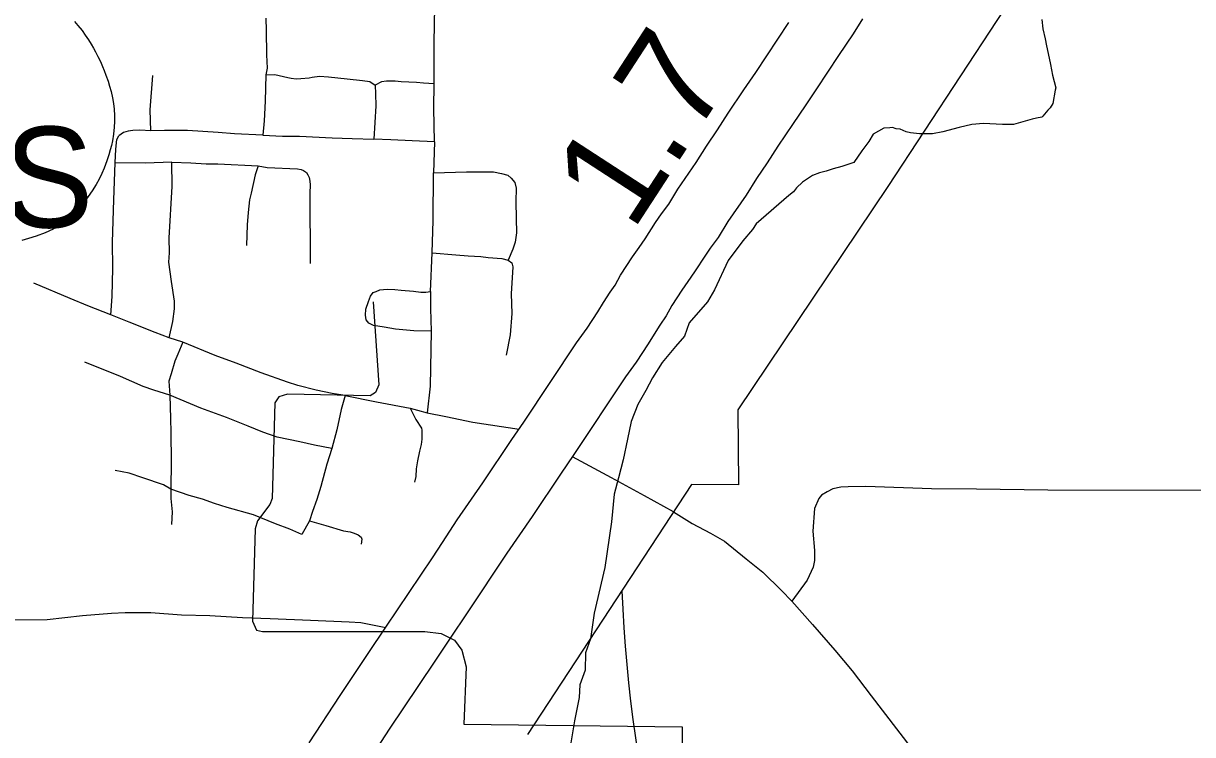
# Model space of a CAD drawing. Extents: x 61396 to 64680, y 55472 to 57605.
# Drawn here: x 62889.2 to 63042.5, y 55839.3 to 55932.5 of the extents above; entities that cross this region are included whole.
import ezdxf

# ---------------------------------------------------------------- set-up
doc = ezdxf.new("R2010")
doc.units = 0
for name, color, linetype in [('15', 7, 'Continuous'), ('22', 7, 'Continuous'), ('31', 7, 'Continuous'), ('33', 7, 'Continuous'), ('34', 7, 'Continuous'), ('35', 7, 'Continuous'), ('48', 7, 'Continuous'), ('6', 7, 'Continuous'), ('63', 7, 'Continuous'), ('Default', 7, 'Continuous')]:
    doc.layers.add(name, color=color, linetype=linetype)

msp = doc.modelspace()

# ---------------------------------------------------------------- linework, layer by layer
at = {"layer": '15'}
for points in [[(62926.65, 55838.16), (62930.71, 55844.39), (62934.4, 55849.91), (62936.71, 55853.35), (62942.8, 55862.43), (62944.12, 55864.44), (62946.07, 55867.43), (62949.42, 55872.27), (62953.21, 55877.94), (62954.79, 55880.24), (62961.7, 55890.64), (62963.1, 55892.56), (62964.5, 55894.69), (62965.25, 55895.93), (62966.13, 55897.28), (62966.76, 55898.21), (62967.47, 55899.53), (62969.04, 55901.93), (62969.89, 55903.13), (62970.68, 55904.27), (62972.07, 55906.42), (62972.83, 55907.55), (62973.78, 55908.83), (62974.99, 55910.81), (62977.4, 55914.29), (62978.73, 55916.44), (62980.17, 55918.57), (62981.58, 55920.74), (62983.63, 55923.8), (62985.21, 55926.09), (62986.64, 55928.27), (62988.08, 55930.44), (62989.54, 55932.66)], [(62999.18, 55933.14), (62997.96, 55931.15), (62996.03, 55928.32), (62994.6, 55926.13), (62993.15, 55923.96), (62991.69, 55921.74), (62990.1, 55919.42), (62988.09, 55916.43), (62986.68, 55914.26), (62985.3, 55912.2), (62983.94, 55910.01), (62981.54, 55906.54), (62980.26, 55904.46), (62979.22, 55903.05), (62978.6, 55902.12), (62977.17, 55899.93), (62976.31, 55898.67), (62975.5, 55897.53), (62974.19, 55895.52), (62973.45, 55894.16), (62972.64, 55892.96), (62971.86, 55891.76), (62971.1, 55890.52), (62969.53, 55888.11), (62968.11, 55886.17), (62961.26, 55875.86), (62959.68, 55873.56), (62955.89, 55867.87), (62952.56, 55863.07), (62950.65, 55860.15), (62949.3, 55858.1), (62943.2, 55849), (62940.89, 55845.57), (62937.23, 55840.08), (62933.16, 55833.85)]]:
    msp.add_lwpolyline(points, dxfattribs=at)
at = {"layer": '22'}
for points in [[(62895.89, 55932.79), (62896.33, 55932.27), (62896.86, 55931.59), (62897.29, 55930.99), (62897.69, 55930.39), (62898.06, 55929.81), (62898.37, 55929.29), (62898.64, 55928.8), (62898.94, 55928.21), (62899.27, 55927.53), (62899.56, 55926.86), (62899.77, 55926.36), (62900, 55925.73), (62900.27, 55924.95), (62900.48, 55924.3), (62900.67, 55923.59), (62900.86, 55922.77), (62900.98, 55922.04), (62901.06, 55921.28), (62901.11, 55920.45), (62901.12, 55919.67), (62901.08, 55918.9), (62900.99, 55918), (62900.85, 55917.15), (62900.71, 55916.51), (62900.56, 55915.95), (62900.38, 55915.31), (62900.13, 55914.51), (62899.77, 55913.55), (62899.46, 55912.84), (62899.11, 55912.11), (62898.71, 55911.4), (62898.21, 55910.57), (62897.68, 55909.82), (62897.17, 55909.16), (62896.59, 55908.49), (62895.84, 55907.71), (62895.21, 55907.13), (62894.55, 55906.58)], [(62894.55, 55906.58), (62893.88, 55906.07), (62893.06, 55905.53), (62892.04, 55905.07), (62890.84, 55904.62), (62889.86, 55904.3), (62888.98, 55904.05)]]:
    msp.add_lwpolyline(points, dxfattribs=at)
at = {"layer": '31'}
for points in [[(63044.26, 55871.28), (63023.48, 55871.32), (63014.13, 55871.46), (63008.24, 55871.51), (62999.63, 55871.8), (62997.3, 55871.76), (62996.35, 55871.69), (62995.32, 55871.5), (62994.55, 55871.1), (62993.8, 55870.65), (62993.47, 55870.21), (62992.91, 55868.89), (62992.66, 55865.95), (62992.88, 55863.4), (62992.9, 55862.1), (62992.74, 55861.23), (62991.93, 55859.52), (62989.91, 55856.77)], [(62974.41, 55868.45), (62976.84, 55866.93), (62979.25, 55865.68), (62981.08, 55864.63), (62983.93, 55862.32), (62986.13, 55860.56), (62988.58, 55858.15), (62989.91, 55856.77)], [(62989.91, 55856.77), (62992.63, 55853.69), (62995.57, 55850.32), (62997.83, 55847.63), (63000.35, 55844.35), (63005.55, 55837.57), (63010.46, 55831.94), (63011.91, 55829.72), (63015.79, 55824.77), (63020.66, 55819.14), (63022.58, 55816.92), (63023.99, 55815.47), (63027.61, 55812.27), (63030.34, 55809.84), (63034.1, 55806.6), (63038.41, 55802.88), (63042.29, 55800.37), (63045.23, 55798.83)]]:
    msp.add_lwpolyline(points, dxfattribs=at)
at = {"layer": '33'}
for p, q in [((62943.06, 55916.99), (62942.95, 55912.91)), ((62942.55, 55897.39), (62942.78, 55902.44)), ((62910.09, 55890.72), (62908.27, 55891.3))]:
    msp.add_line(p, q, dxfattribs=at)
for points in [[(62943.05, 55924.61), (62943.02, 55929.99), (62943.11, 55934.75), (62943.27, 55943.77)], [(62920.94, 55933.22), (62921.02, 55931.58), (62921.07, 55928.41), (62921.12, 55926.65), (62920.98, 55925.79)], [(62920.98, 55925.79), (62920.88, 55922.34), (62920.76, 55919.76), (62920.57, 55917.85)], [(62920.98, 55925.79), (62922.14, 55925.83), (62923.85, 55925.44), (62924.29, 55925.34), (62924.96, 55925.27), (62925.57, 55925.29), (62926.66, 55925.39), (62927.04, 55925.49), (62927.99, 55925.61), (62929.2, 55925.54), (62931.62, 55925.27), (62933.65, 55925.03), (62934.61, 55924.91), (62935.29, 55924.41)], [(62935.29, 55924.41), (62935.34, 55923.29), (62935.39, 55921.72), (62935.14, 55917.33)], [(62943.06, 55916.99), (62942.99, 55921.4), (62943.05, 55924.61)], [(62901.2, 55914.25), (62901.29, 55916.03), (62901.42, 55917.29), (62901.67, 55917.8)], [(62905.88, 55918.46), (62904.44, 55918.52), (62903.53, 55918.48), (62902.93, 55918.39), (62902.29, 55918.22), (62901.67, 55917.8)], [(62920.57, 55917.85), (62916.86, 55918.04), (62914.71, 55918.2), (62910.69, 55918.48), (62907.67, 55918.48), (62905.88, 55918.46)], [(62920.57, 55917.85), (62923.15, 55917.73), (62925.38, 55917.75), (62929.68, 55917.51), (62932.27, 55917.44), (62935.14, 55917.33)], [(62943.06, 55916.99), (62940.15, 55917.14), (62937.37, 55917.26), (62935.14, 55917.33)], [(62900.64, 55894.33), (62900.82, 55896.73), (62900.91, 55900.41), (62900.85, 55903.84), (62901.04, 55909.39), (62901.2, 55914.25)], [(62908.64, 55914.33), (62905.18, 55914.22), (62901.2, 55914.25)], [(62908.27, 55891.3), (62908.76, 55893.44), (62908.98, 55895.11), (62909, 55896.1), (62908.6, 55898.66), (62908.24, 55901.2), (62908.31, 55902.44), (62908.28, 55904.4), (62908.69, 55911.13), (62908.64, 55914.33)], [(62908.64, 55914.33), (62911.14, 55914.24), (62913.15, 55914.13), (62914.68, 55914.13), (62919.94, 55913.83)], [(62919.94, 55913.83), (62919.55, 55912.66), (62919.02, 55910.27), (62918.8, 55909.41), (62918.64, 55907.71), (62918.52, 55906.12), (62918.42, 55903.41)], [(62919.94, 55913.83), (62921.13, 55913.61), (62925.1, 55913.47), (62925.59, 55913.37), (62925.92, 55913.25), (62926.28, 55912.97), (62926.47, 55912.69), (62926.66, 55912.33), (62926.75, 55911.86), (62926.77, 55911.34), (62926.75, 55910.28), (62926.77, 55901.03)], [(62942.78, 55902.44), (62942.92, 55906.69), (62942.95, 55912.91)], [(62942.95, 55912.91), (62947.28, 55913.05), (62949.7, 55913.08), (62950.83, 55913.05), (62951.88, 55912.85), (62952.7, 55912.62), (62953.13, 55912.23), (62953.6, 55911.68), (62953.79, 55910.94), (62953.76, 55909.15), (62953.79, 55906.96), (62953.83, 55905.05), (62953.66, 55903.86), (62953.33, 55902.91), (62952.72, 55901.46)], [(62942.78, 55902.44), (62945.89, 55902.19), (62947.48, 55902.06), (62949.15, 55901.97), (62950.13, 55901.84), (62951.89, 55901.71), (62952.72, 55901.46)], [(62900.64, 55894.33), (62897.63, 55895.5), (62895.31, 55896.43), (62890.55, 55898.48)], [(62942.65, 55892.15), (62940.37, 55892.21), (62937.97, 55892.42), (62936.47, 55892.68), (62935.1, 55892.89), (62934.45, 55893.23), (62934.11, 55893.66), (62934.03, 55894.26), (62934.07, 55895.03), (62934.41, 55896.06), (62934.67, 55896.75), (62935.05, 55897.22), (62935.44, 55897.39), (62935.91, 55897.6), (62936.85, 55897.69), (62937.88, 55897.65), (62938.69, 55897.56), (62940.32, 55897.43), (62941.27, 55897.3), (62941.95, 55897.3), (62942.55, 55897.39)], [(62942.55, 55897.39), (62942.55, 55895.12), (62942.65, 55892.15)], [(62908.27, 55891.3), (62906.43, 55892.01), (62903.06, 55893.36), (62900.64, 55894.33)], [(62942.65, 55892.15), (62942.51, 55884.97), (62942.13, 55881.44)], [(62910.09, 55890.72), (62909.43, 55889.15), (62909.04, 55888.22), (62908.53, 55886.59), (62908.23, 55885.62), (62908.39, 55883.78)], [(62931.36, 55883.73), (62929.64, 55883.99), (62927.57, 55884.42), (62925.16, 55885.05), (62923.79, 55885.48), (62920.35, 55886.71), (62917.06, 55887.97), (62914.34, 55888.99), (62910.09, 55890.72)], [(62908.39, 55883.78), (62906.28, 55884.41), (62904.9, 55884.93), (62901.92, 55886.22), (62897.23, 55888.12)], [(62929.62, 55876.77), (62928.5, 55877), (62927.34, 55877.21), (62925.41, 55877.67), (62922.46, 55878.28), (62920.56, 55878.9), (62918.66, 55879.72), (62915.81, 55880.86), (62912.44, 55882.08), (62908.39, 55883.78)], [(62908.39, 55883.78), (62908.47, 55880.71), (62908.52, 55878.87), (62908.54, 55875.09), (62908.5, 55871.45)], [(62931.36, 55883.73), (62930.86, 55881.9), (62930.25, 55879.23), (62929.62, 55876.77)], [(62931.36, 55883.73), (62935.47, 55882.9), (62939.9, 55882.08)], [(62939.9, 55882.08), (62940.64, 55880.59), (62941.35, 55879.45), (62941.4, 55879.19), (62941.42, 55878.5), (62941.42, 55877.99), (62941.32, 55877.29), (62941.13, 55876.45), (62940.84, 55875.16), (62940.67, 55874.09), (62940.64, 55873.12), (62940.45, 55872.37)], [(62939.9, 55882.08), (62940.84, 55881.82), (62942.13, 55881.44)], [(62942.13, 55881.44), (62944.56, 55880.97), (62948.12, 55880.22), (62954.16, 55879.3)], [(62929.62, 55876.77), (62928.94, 55874.71), (62928.19, 55871.81), (62927.63, 55870.09), (62927.08, 55868.52), (62926.68, 55867.3)], [(62974.41, 55868.45), (62970.63, 55870.58), (62966.29, 55872.95), (62961.15, 55875.69)], [(62908.5, 55871.45), (62907.54, 55872), (62904.83, 55872.95), (62903.03, 55873.53), (62901.19, 55873.88)], [(62925.7, 55865.49), (62924.11, 55866.18), (62922.22, 55866.89), (62919.36, 55868.1), (62915.9, 55869.04), (62914.24, 55869.57), (62912.64, 55870.12), (62910.92, 55870.61), (62908.5, 55871.45)], [(62908.5, 55871.45), (62908.52, 55870.22), (62908.69, 55868.46), (62908.59, 55866.81)], [(62926.68, 55867.3), (62925.7, 55865.49)], [(62926.68, 55867.3), (62928.82, 55866.68), (62931.16, 55865.97), (62932, 55865.86), (62932.54, 55865.69), (62933.05, 55865.46), (62933.47, 55865.15), (62933.56, 55864.87), (62933.44, 55864.22)], [(62872.79, 55856.02), (62873.09, 55855.64), (62873.62, 55855.22), (62874.28, 55854.81), (62874.93, 55854.67), (62875.95, 55854.62), (62878.19, 55854.65), (62882.34, 55854.45), (62887.48, 55854.3), (62892.27, 55854.34), (62896.91, 55854.87), (62900.71, 55855.17), (62902.53, 55855.25), (62905.88, 55855.25), (62909.91, 55854.98), (62913.64, 55854.87), (62917.9, 55854.6), (62921.51, 55854.49), (62926.83, 55854.26), (62931.89, 55854.03), (62933.41, 55853.96), (62936.68, 55853.3)]]:
    msp.add_lwpolyline(points, dxfattribs=at)
at = {"layer": '34'}
for points in [[(62905.88, 55918.46), (62905.8, 55921.19), (62906.15, 55925.68)], [(62943.05, 55924.61), (62941.64, 55924.69), (62940.73, 55924.76), (62938.69, 55924.85), (62937.94, 55924.94), (62937.35, 55924.94), (62936.78, 55924.94), (62936.12, 55924.85), (62935.29, 55924.41)], [(62952.72, 55901.46), (62953.22, 55901.11), (62953.35, 55900.6), (62953.13, 55897.05), (62953.22, 55894.48), (62953, 55891.69), (62952.49, 55889)]]:
    msp.add_lwpolyline(points, dxfattribs=at)
at = {"layer": '35'}
for points in [[(63022.69, 55933.06), (63022.85, 55931.81), (63023.15, 55930.51), (63023.34, 55929.57), (63023.67, 55927.99), (63023.86, 55927.15), (63024.12, 55925.75), (63024.53, 55924.1), (63024.47, 55923.76), (63024.16, 55922.03), (63023.81, 55921.45), (63023.5, 55921.16), (63022.84, 55920.38), (63022.69, 55920.25), (63022.01, 55920.1), (63021.45, 55919.96), (63019.01, 55919.28), (63017.57, 55919.29), (63015.04, 55919.39), (63013.55, 55919.25), (63011.87, 55918.88), (63009.71, 55918.33), (63008.38, 55918.04)], [(63008.38, 55918.04), (63006.66, 55918.04), (63005.47, 55918.16), (63004.9, 55918.32), (63004.14, 55918.64), (63003.61, 55918.72), (63003.13, 55918.86), (63002.79, 55918.82), (63002.01, 55918.79), (63000.6, 55917.99), (63000.01, 55917.03), (62999.12, 55915.81), (62998.05, 55914.27), (62996.5, 55913.75), (62995.33, 55913.45), (62994.43, 55913.17), (62993.54, 55912.95), (62992.64, 55912.58), (62991.33, 55911.69), (62990.54, 55910.97), (62990.13, 55910.46), (62989.55, 55909.97), (62985.24, 55906.25), (62984.75, 55905.48), (62983.49, 55904.01), (62981.6, 55901.42), (62979.78, 55897.57), (62978.87, 55896.03), (62976.45, 55893.27), (62975.86, 55891.53), (62974.66, 55890.17), (62972.92, 55888.04), (62971.68, 55886.06), (62970.77, 55884.4), (62969.74, 55882.55), (62968.88, 55880.3), (62968.4, 55877.99), (62967.83, 55875.31), (62967.2, 55872.94), (62966.65, 55870.8), (62966.28, 55867.18), (62965.43, 55861.15), (62964.01, 55855.18), (62963.55, 55851.82), (62962.87, 55849.96), (62962.83, 55847.71), (62962.13, 55845.77), (62962.05, 55844.13), (62961.43, 55841.06), (62960.84, 55837.37)]]:
    msp.add_lwpolyline(points, dxfattribs=at)
at = {"layer": '6'}
msp.add_lwpolyline([(63041.27, 55991.83), (63039.61, 55980.79), (63038.73, 55975.59), (63038.21, 55972.44), (63037.31, 55969.63), (63035.86, 55965.63), (63033.28, 55959.69), (63026.34, 55947.46), (63002.53, 55911.14), (62982.84, 55881.84), (62982.93, 55872.02), (62976.79, 55872.07), (62955.28, 55839.25)], dxfattribs=at)
at = {"layer": '63'}
msp.add_arc((63154.81, 55865.63), 187.32, 182.2984, 229.2349, dxfattribs=at)
at = {"layer": 'Default'}
msp.add_lwpolyline([(62935.03, 55896.02), (62935.79, 55885.11), (62935.32, 55884.11), (62934.64, 55883.7), (62923.79, 55883.89), (62922.67, 55883.57), (62922.12, 55882.76), (62921.8, 55870.21), (62921.48, 55869.44), (62919.85, 55867.31), (62919.58, 55866.23), (62919.22, 55854.15), (62919.74, 55852.95), (62920.54, 55852.76), (62941.79, 55852.78), (62943.95, 55852.51), (62945.72, 55851.63), (62946.68, 55850.32), (62947.21, 55848.15), (62946.92, 55840.61), (62975.57, 55840.27), (62975.57, 55829.16)], dxfattribs=at)

# ---------------------------------------------------------------- texts
at = {"layer": '22'}
msp.add_text('BUS', height=13.2, dxfattribs=at).set_placement((62862.08, 55905.77))
at = {"layer": '48'}
msp.add_text('1.7', height=13.2, rotation=56.972, dxfattribs=at).set_placement((62969.01, 55905.09))

doc.saveas('drawing.dxf')
